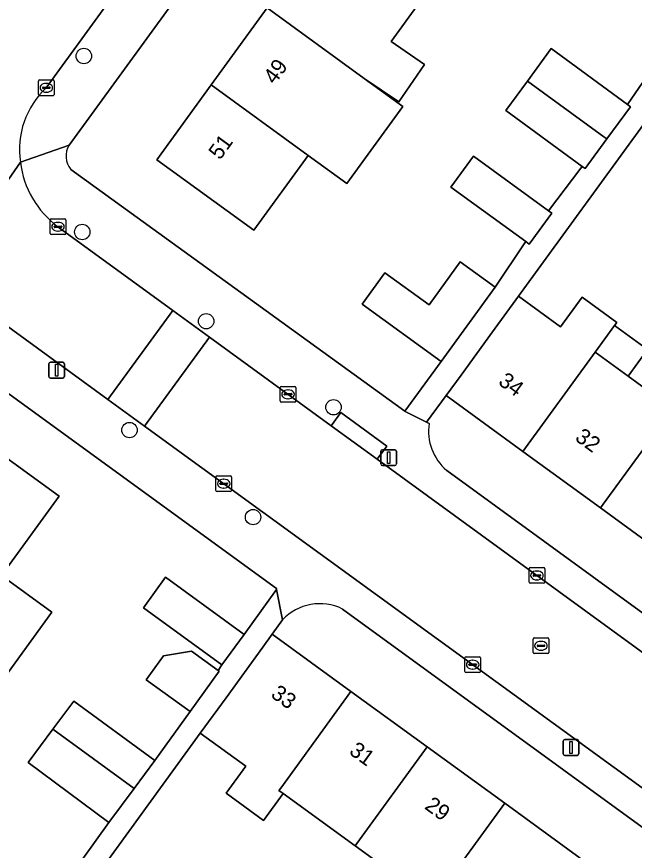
# Model space of a CAD drawing. Extents: x 159674 to 160531, y 382172 to 382904.
# Drawn here: x 160100.6 to 160139.8, y 382538.5 to 382591.5 of the extents above; entities that cross this region are included whole.
import ezdxf

# ---------------------------------------------------------------- set-up
doc = ezdxf.new("R2010")
doc.units = 0
for name, color, linetype in [('IMGEO_Boom', 7, 'Continuous'), ('IMGEO_Erf', 7, 'Continuous'), ('IMGEO_Kolk', 7, 'Continuous'), ('IMGEO_Lichtmast', 7, 'Continuous'), ('IMGEO_Pand', 7, 'Continuous'), ('IMGEO_Pand_nummerreeks', 7, 'Continuous'), ('IMGEO_Rijbaan_lokaal_open', 7, 'Continuous'), ('IMGEO_Rioolput', 7, 'Continuous'), ('IMGEO_Voetpad_open', 7, 'Continuous')]:
    doc.layers.add(name, color=color, linetype=linetype)

msp = doc.modelspace()

# ---------------------------------------------------------------- linework, layer by layer
at = {"layer": 'IMGEO_Boom'}
for centre in [(160104.827, 382589.008), (160104.727, 382577.823), (160112.605, 382572.152), (160120.699, 382566.683), (160107.733, 382565.233), (160115.586, 382559.701)]:
    msp.add_circle(centre, 0.489, dxfattribs=at)
at = {"layer": 'IMGEO_Erf'}
for points in [[(160131.588, 382621.403), (160103.888, 382583.337)], [(160104, 382581.805), (160125.236, 382566.426), (160127.536, 382569.602), (160122.525, 382573.245), (160123.972, 382575.235), (160126.776, 382573.196), (160128.759, 382575.925), (160130.967, 382574.32), (160132.865, 382577.134), (160132.921, 382577.209), (160128.16, 382580.671), (160129.589, 382582.637), (160134.369, 382579.161), (160136.426, 382581.878), (160136.508, 382581.989), (160131.654, 382585.551), (160133.023, 382587.416), (160134.54, 382589.484), (160139.394, 382585.922), (160143.206, 382591.48)], [(160140.567, 382584.89), (160132.454, 382573.746), (160135.133, 382571.795), (160136.511, 382573.688), (160138.718, 382572.08), (160138.571, 382571.877), (160140.661, 382570.356), (160139.431, 382568.666), (160142.277, 382566.594)], [(160106.42, 382540.296), (160101.292, 382544.099), (160102.861, 382546.215), (160104.194, 382548.012), (160109.338, 382544.231), (160111.578, 382547.337), (160108.798, 382549.356), (160109.901, 382550.874), (160111.668, 382551.187), (160113.36, 382549.958), (160113.608, 382550.312), (160108.612, 382553.944), (160110.021, 382555.881), (160115.017, 382552.25), (160117.084, 382555.093), (160117.069, 382555.171), (160096.153, 382570.347)], [(160157.384, 382545.934), (160152.381, 382549.577), (160147.6, 382553.058), (160142.488, 382556.781), (160137.679, 382560.282), (160132.745, 382563.875), (160127.858, 382567.433), (160126.619, 382565.733), (160126.781, 382565.652)], [(160127.897, 382562.669), (160184.209, 382521.695), (160184.808, 382522.535), (160186.417, 382524.795), (160181.637, 382528.275), (160176.758, 382531.828), (160171.799, 382535.439), (160167.082, 382538.873), (160162.337, 382542.328), (160157.384, 382545.934)], [(160117.459, 382553.168), (160116.806, 382552.256), (160121.807, 382548.622), (160126.656, 382545.098), (160131.584, 382541.517), (160136.387, 382538.026), (160141.237, 382534.502), (160146.105, 382530.965), (160150.991, 382527.414), (160155.991, 382523.78), (160160.872, 382520.234), (160165.672, 382516.745), (160170.553, 382513.198), (160175.469, 382509.626), (160177.234, 382512.001), (160177.794, 382512.755), (160121.273, 382553.859)], [(160127.01, 382535.224), (160122.082, 382538.806), (160117.494, 382542.141), (160116.248, 382540.426), (160113.876, 382542.15), (160115.121, 382543.865), (160112.233, 382545.963), (160104.558, 382535.4)], [(160066.763, 382530.365), (160087.821, 382514.988), (160090.131, 382518.165), (160085.126, 382521.804), (160086.631, 382523.874), (160089.441, 382521.831), (160091.507, 382524.672), (160093.702, 382523.077), (160095.576, 382525.656), (160090.568, 382529.296), (160092.172, 382531.385), (160097.103, 382527.733), (160097.235, 382527.911), (160090.777, 382532.632), (160094.387, 382537.572), (160095.808, 382536.513), (160097.141, 382538.309), (160102.285, 382534.528), (160106.42, 382540.296)]]:
    msp.add_lwpolyline(points, dxfattribs=at)
for points in [[(160133.217, 382602.109), (160129.69, 382597.257), (160126.162, 382592.404), (160124.357, 382589.921), (160126.478, 382588.471), (160124.848, 382586.086), (160122.658, 382587.583), (160125.105, 382585.804), (160121.543, 382580.904), (160119.095, 382582.683), (160115.643, 382577.934), (160109.474, 382582.419), (160112.925, 382587.167), (160116.488, 382592.067), (160119.993, 382596.889), (160123.52, 382601.741), (160127.047, 382606.593), (160130.542, 382611.402), (160134.322, 382616.601), (160140.492, 382612.116), (160136.713, 382606.917), (160134.991, 382604.549), (160138.019, 382602.434), (160136.291, 382599.961)], [(160099.269, 382548.826), (160096.071, 382551.151), (160092.496, 382546.232), (160095.042, 382544.381), (160091.565, 382539.597), (160089.018, 382541.448), (160085.42, 382536.499), (160081.824, 382531.551), (160085.04, 382529.214), (160081.597, 382524.477), (160078.381, 382526.815), (160072.249, 382531.273), (160075.691, 382536.008), (160079.288, 382540.956), (160082.886, 382545.905), (160086.364, 382550.69), (160089.94, 382555.608), (160093.458, 382560.448), (160097.119, 382565.484), (160103.251, 382561.027), (160099.59, 382555.99), (160102.783, 382553.66)]]:
    msp.add_lwpolyline(points, close=True, dxfattribs=at)
for centre, radius, start, end in [((160104.993, 382582.648), 1.302, 148.0337, 220.3289), ((160129.981, 382565.149), 3.239, 171.0643, 229.9594), ((160119.828, 382550.965), 3.235, 63.4619, 137.0764)]:
    msp.add_arc(centre, radius, start, end, dxfattribs=at)
at = {"layer": 'IMGEO_Kolk'}
for p, q in [((160101.942, 382586.562), (160101.942, 382587.414)), ((160102.017, 382587.488), (160102.869, 382587.488)), ((160102.43, 382587.268), (160102.455, 382587.268)), ((160102.943, 382587.414), (160102.943, 382586.562)), ((160102.201, 382586.982), (160102.201, 382586.994)), ((160102.639, 382586.945), (160102.241, 382586.945)), ((160102.244, 382587.031), (160102.642, 382587.031)), ((160102.453, 382586.708), (160102.428, 382586.708)), ((160102.685, 382586.994), (160102.685, 382586.982)), ((160102.869, 382586.488), (160102.017, 382586.488)), ((160102.761, 382578.657), (160103.613, 382578.657)), ((160102.686, 382577.731), (160102.686, 382578.583)), ((160102.945, 382578.151), (160102.945, 382578.163)), ((160103.383, 382578.114), (160102.985, 382578.114)), ((160102.988, 382578.2), (160103.386, 382578.2)), ((160103.174, 382578.437), (160103.199, 382578.437)), ((160103.429, 382578.163), (160103.429, 382578.151)), ((160103.687, 382578.583), (160103.687, 382577.731)), ((160103.613, 382577.657), (160102.761, 382577.657)), ((160103.197, 382577.877), (160103.172, 382577.877)), ((160117.311, 382567.083), (160117.311, 382567.935)), ((160117.386, 382568.009), (160118.238, 382568.009)), ((160117.57, 382567.503), (160117.57, 382567.515)), ((160117.613, 382567.552), (160118.011, 382567.552)), ((160117.799, 382567.789), (160117.824, 382567.789)), ((160118.054, 382567.515), (160118.054, 382567.503)), ((160118.312, 382567.935), (160118.312, 382567.083)), ((160118.238, 382567.009), (160117.386, 382567.009)), ((160118.008, 382567.466), (160117.61, 382567.466)), ((160117.822, 382567.229), (160117.797, 382567.229)), ((160113.223, 382561.398), (160113.223, 382562.25)), ((160113.298, 382562.324), (160114.15, 382562.324)), ((160114.224, 382562.25), (160114.224, 382561.398)), ((160113.482, 382561.818), (160113.482, 382561.83)), ((160113.92, 382561.781), (160113.522, 382561.781)), ((160113.525, 382561.867), (160113.923, 382561.867)), ((160113.711, 382562.104), (160113.736, 382562.104)), ((160113.966, 382561.83), (160113.966, 382561.818)), ((160114.15, 382561.324), (160113.298, 382561.324)), ((160113.734, 382561.544), (160113.709, 382561.544)), ((160133.129, 382555.567), (160133.129, 382556.419)), ((160133.204, 382556.493), (160134.056, 382556.493)), ((160134.13, 382556.419), (160134.13, 382555.567)), ((160133.388, 382555.987), (160133.388, 382555.999)), ((160133.826, 382555.95), (160133.428, 382555.95)), ((160133.431, 382556.036), (160133.829, 382556.036)), ((160133.617, 382556.273), (160133.642, 382556.273)), ((160133.872, 382555.999), (160133.872, 382555.987)), ((160134.056, 382555.493), (160133.204, 382555.493)), ((160133.64, 382555.713), (160133.615, 382555.713)), ((160129.048, 382549.897), (160129.048, 382550.749)), ((160129.123, 382550.823), (160129.975, 382550.823)), ((160129.536, 382550.603), (160129.561, 382550.603)), ((160130.049, 382550.749), (160130.049, 382549.897)), ((160129.307, 382550.317), (160129.307, 382550.329)), ((160129.745, 382550.28), (160129.347, 382550.28)), ((160129.35, 382550.366), (160129.748, 382550.366)), ((160129.559, 382550.043), (160129.534, 382550.043)), ((160129.791, 382550.329), (160129.791, 382550.317)), ((160129.975, 382549.823), (160129.123, 382549.823))]:
    msp.add_line(p, q, dxfattribs=at)
for points in [[(160101.942, 382586.562), (160101.942, 382587.414)], [(160102.017, 382587.488), (160102.869, 382587.488)], [(160102.943, 382587.414), (160102.943, 382586.562)], [(160102.869, 382586.488), (160102.017, 382586.488)], [(160102.761, 382578.657), (160103.613, 382578.657)], [(160102.686, 382577.731), (160102.686, 382578.583)], [(160103.687, 382578.583), (160103.687, 382577.731)], [(160103.613, 382577.657), (160102.761, 382577.657)], [(160117.311, 382567.083), (160117.311, 382567.935)], [(160117.386, 382568.009), (160118.238, 382568.009)], [(160118.312, 382567.935), (160118.312, 382567.083)], [(160118.238, 382567.009), (160117.386, 382567.009)], [(160113.223, 382561.398), (160113.223, 382562.25)], [(160113.298, 382562.324), (160114.15, 382562.324)], [(160114.224, 382562.25), (160114.224, 382561.398)], [(160114.15, 382561.324), (160113.298, 382561.324)], [(160133.129, 382555.567), (160133.129, 382556.419)], [(160133.204, 382556.493), (160134.056, 382556.493)], [(160134.13, 382556.419), (160134.13, 382555.567)], [(160134.056, 382555.493), (160133.204, 382555.493)], [(160129.048, 382549.897), (160129.048, 382550.749)], [(160129.123, 382550.823), (160129.975, 382550.823)], [(160130.049, 382550.749), (160130.049, 382549.897)], [(160129.975, 382549.823), (160129.123, 382549.823)]]:
    msp.add_lwpolyline(points, dxfattribs=at)
for centre, radius, start, end in [((160102.019, 382587.412), 0.0765, 91.552, 178.448), ((160102.019, 382587.412), 0.0765, 91.552, 178.448), ((160102.867, 382587.412), 0.0765, 1.552, 88.448), ((160102.867, 382587.412), 0.0765, 1.552, 88.448), ((160102.019, 382586.564), 0.0765, 181.552, 268.448), ((160102.019, 382586.564), 0.0765, 181.552, 268.448), ((160102.241, 382586.991), 0.0403, 85.8775, 175.7526), ((160102.238, 382586.981), 0.0366, 178.938, 274.7102), ((160102.642, 382586.988), 0.043, 264.8664, 352.4533), ((160102.646, 382586.993), 0.0386, 1.7309, 96.639), ((160102.867, 382586.564), 0.0765, 271.552, 358.448), ((160102.867, 382586.564), 0.0765, 271.552, 358.448), ((160102.763, 382578.581), 0.0765, 91.552, 178.448), ((160102.763, 382578.581), 0.0765, 91.552, 178.448), ((160103.611, 382578.581), 0.0765, 1.552, 88.448), ((160103.611, 382578.581), 0.0765, 1.552, 88.448), ((160102.985, 382578.16), 0.0403, 85.8775, 175.7526), ((160102.982, 382578.15), 0.0366, 178.938, 274.7102), ((160103.386, 382578.157), 0.043, 264.8664, 352.4533), ((160103.39, 382578.162), 0.0386, 1.7309, 96.639), ((160102.763, 382577.733), 0.0765, 181.552, 268.448), ((160102.763, 382577.733), 0.0765, 181.552, 268.448), ((160103.611, 382577.733), 0.0765, 271.552, 358.448), ((160103.611, 382577.733), 0.0765, 271.552, 358.448), ((160117.388, 382567.933), 0.0765, 91.552, 178.448), ((160117.388, 382567.933), 0.0765, 91.552, 178.448), ((160117.61, 382567.512), 0.0403, 85.8775, 175.7526), ((160117.607, 382567.502), 0.0366, 178.938, 274.7102), ((160118.011, 382567.509), 0.043, 264.8664, 352.4533), ((160118.015, 382567.514), 0.0386, 1.7309, 96.639), ((160118.236, 382567.933), 0.0765, 1.552, 88.448), ((160118.236, 382567.933), 0.0765, 1.552, 88.448), ((160117.388, 382567.085), 0.0765, 181.552, 268.448), ((160117.388, 382567.085), 0.0765, 181.552, 268.448), ((160118.236, 382567.085), 0.0765, 271.552, 358.448), ((160118.236, 382567.085), 0.0765, 271.552, 358.448), ((160113.3, 382562.248), 0.0765, 91.552, 178.448), ((160113.3, 382562.248), 0.0765, 91.552, 178.448), ((160114.148, 382562.248), 0.0765, 1.552, 88.448), ((160114.148, 382562.248), 0.0765, 1.552, 88.448), ((160113.522, 382561.827), 0.0403, 85.8775, 175.7526), ((160113.519, 382561.817), 0.0366, 178.938, 274.7102), ((160113.923, 382561.824), 0.043, 264.8664, 352.4533), ((160113.927, 382561.829), 0.0386, 1.7309, 96.639), ((160113.3, 382561.4), 0.0765, 181.552, 268.448), ((160113.3, 382561.4), 0.0765, 181.552, 268.448), ((160114.148, 382561.4), 0.0765, 271.552, 358.448), ((160114.148, 382561.4), 0.0765, 271.552, 358.448), ((160133.206, 382556.417), 0.0765, 91.552, 178.448), ((160133.206, 382556.417), 0.0765, 91.552, 178.448), ((160134.054, 382556.417), 0.0765, 1.552, 88.448), ((160134.054, 382556.417), 0.0765, 1.552, 88.448), ((160133.428, 382555.996), 0.0403, 85.8775, 175.7526), ((160133.425, 382555.986), 0.0366, 178.938, 274.7102), ((160133.829, 382555.993), 0.043, 264.8664, 352.4533), ((160133.833, 382555.998), 0.0386, 1.7309, 96.639), ((160133.206, 382555.569), 0.0765, 181.552, 268.448), ((160133.206, 382555.569), 0.0765, 181.552, 268.448), ((160134.054, 382555.569), 0.0765, 271.552, 358.448), ((160134.054, 382555.569), 0.0765, 271.552, 358.448), ((160129.125, 382550.747), 0.0765, 91.552, 178.448), ((160129.125, 382550.747), 0.0765, 91.552, 178.448), ((160129.973, 382550.747), 0.0765, 1.552, 88.448), ((160129.973, 382550.747), 0.0765, 1.552, 88.448), ((160129.347, 382550.326), 0.0403, 85.8775, 175.7526), ((160129.344, 382550.316), 0.0366, 178.938, 274.7102), ((160129.748, 382550.323), 0.043, 264.8664, 352.4533), ((160129.752, 382550.328), 0.0386, 1.7309, 96.639), ((160129.125, 382549.899), 0.0765, 181.552, 268.448), ((160129.125, 382549.899), 0.0765, 181.552, 268.448), ((160129.973, 382549.899), 0.0765, 271.552, 358.448), ((160129.973, 382549.899), 0.0765, 271.552, 358.448)]:
    msp.add_arc(centre, radius, start, end, dxfattribs=at)
for centre, major_axis, ratio, start_param, end_param in [((160102.429, 382586.988), (-0.387, 0.002), 0.722429, 4.712389, 7.853982), ((160102.454, 382586.988), (-0.39, 0.002), 0.717154, 1.570796, 4.712389), ((160103.173, 382578.157), (-0.387, 0.002), 0.722429, 4.712389, 7.853982), ((160103.198, 382578.157), (-0.39, 0.002), 0.717154, 1.570796, 4.712389), ((160117.798, 382567.509), (-0.387, 0.002), 0.722429, 4.712389, 7.853982), ((160117.823, 382567.509), (-0.39, 0.002), 0.717154, 1.570796, 4.712389), ((160113.71, 382561.824), (-0.387, 0.002), 0.722429, 4.712389, 7.853982), ((160113.735, 382561.824), (-0.39, 0.002), 0.717154, 1.570796, 4.712389), ((160133.616, 382555.993), (-0.387, 0.002), 0.722429, 4.712389, 7.853982), ((160133.641, 382555.993), (-0.39, 0.002), 0.717154, 1.570796, 4.712389), ((160129.535, 382550.323), (-0.387, 0.002), 0.722429, 4.712389, 7.853982), ((160129.56, 382550.323), (-0.39, 0.002), 0.717154, 1.570796, 4.712389)]:
    msp.add_ellipse(centre, major_axis=major_axis, ratio=ratio, start_param=start_param, end_param=end_param, dxfattribs=at)
at = {"layer": 'IMGEO_Lichtmast'}
for p, q in [((160102.601, 382568.641), (160102.601, 382569.441)), ((160102.601, 382569.441), (160102.601, 382568.641)), ((160102.701, 382569.541), (160103.491, 382569.541)), ((160103.491, 382569.541), (160102.701, 382569.541)), ((160103.591, 382569.441), (160103.591, 382568.641)), ((160103.591, 382568.641), (160103.591, 382569.441)), ((160103.491, 382568.541), (160102.701, 382568.541)), ((160102.701, 382568.541), (160103.491, 382568.541)), ((160123.709, 382563.084), (160123.709, 382563.884)), ((160123.709, 382563.884), (160123.709, 382563.084)), ((160123.809, 382563.984), (160124.599, 382563.984)), ((160124.599, 382563.984), (160123.809, 382563.984)), ((160124.699, 382563.884), (160124.699, 382563.084)), ((160124.699, 382563.084), (160124.699, 382563.884)), ((160124.599, 382562.984), (160123.809, 382562.984)), ((160123.809, 382562.984), (160124.599, 382562.984)), ((160135.297, 382544.659), (160135.297, 382545.459)), ((160135.297, 382545.459), (160135.297, 382544.659)), ((160135.397, 382545.559), (160136.187, 382545.559)), ((160136.187, 382545.559), (160135.397, 382545.559)), ((160136.287, 382545.459), (160136.287, 382544.659)), ((160136.287, 382544.659), (160136.287, 382545.459)), ((160136.187, 382544.559), (160135.397, 382544.559)), ((160135.397, 382544.559), (160136.187, 382544.559))]:
    msp.add_line(p, q, dxfattribs=at)
for points in [[(160103.021, 382569.416), (160103.171, 382569.416), (160103.171, 382568.666), (160103.021, 382568.666), (160103.021, 382569.416)], [(160124.129, 382563.859), (160124.279, 382563.859), (160124.279, 382563.109), (160124.129, 382563.109), (160124.129, 382563.859)], [(160135.717, 382545.434), (160135.867, 382545.434), (160135.867, 382544.684), (160135.717, 382544.684), (160135.717, 382545.434)]]:
    msp.add_lwpolyline(points, dxfattribs=at)
for centre, start, end in [((160102.701, 382569.441), 90, 180), ((160102.701, 382569.441), 90, 180), ((160103.491, 382569.441), 0, 90), ((160103.491, 382569.441), 360, 90), ((160102.701, 382568.641), 180, 270), ((160102.701, 382568.641), 180, 270), ((160103.491, 382568.641), 270, 0), ((160103.491, 382568.641), 270, 0), ((160123.809, 382563.884), 90, 180), ((160123.809, 382563.884), 90, 180), ((160124.599, 382563.884), 0, 90), ((160124.599, 382563.884), 360, 90), ((160123.809, 382563.084), 180, 270), ((160123.809, 382563.084), 180, 270), ((160124.599, 382563.084), 270, 0), ((160124.599, 382563.084), 270, 0), ((160135.397, 382545.459), 90, 180), ((160135.397, 382545.459), 90, 180), ((160136.187, 382545.459), 0, 90), ((160136.187, 382545.459), 360, 90), ((160135.397, 382544.659), 180, 270), ((160135.397, 382544.659), 180, 270), ((160136.187, 382544.659), 270, 0), ((160136.187, 382544.659), 270, 0)]:
    msp.add_arc(centre, 0.1, start, end, dxfattribs=at)
at = {"layer": 'IMGEO_Pand'}
for points in [[(160119.993, 382596.889), (160116.488, 382592.067), (160122.658, 382587.583), (160124.848, 382586.086), (160126.478, 382588.471), (160124.357, 382589.921), (160126.162, 382592.404)], [(160122.658, 382587.583), (160116.488, 382592.067), (160112.925, 382587.167), (160119.095, 382582.683), (160121.543, 382580.904), (160125.105, 382585.804)], [(160134.54, 382589.484), (160133.023, 382587.416), (160137.892, 382583.876), (160138.076, 382583.742), (160139.577, 382585.788), (160139.394, 382585.922)], [(160112.925, 382587.167), (160109.474, 382582.419), (160115.643, 382577.934), (160119.095, 382582.683)], [(160133.023, 382587.416), (160131.654, 382585.551), (160136.508, 382581.989), (160136.691, 382581.855), (160138.076, 382583.742), (160137.892, 382583.876)], [(160132.921, 382577.209), (160133.139, 382577.05), (160134.569, 382579.016), (160134.369, 382579.161), (160129.589, 382582.637), (160128.16, 382580.671)], [(160127.536, 382569.602), (160130.967, 382574.32), (160128.759, 382575.925), (160126.776, 382573.196), (160123.972, 382575.235), (160122.525, 382573.245)], [(160137.341, 382570.188), (160138.571, 382571.877), (160138.718, 382572.08), (160136.511, 382573.688), (160135.133, 382571.795), (160132.454, 382573.746), (160130.801, 382571.476), (160128.805, 382568.733), (160127.858, 382567.433), (160132.745, 382563.875)], [(160137.341, 382570.188), (160139.431, 382568.666), (160140.661, 382570.356), (160138.571, 382571.877)], [(160142.277, 382566.594), (160139.431, 382568.666), (160137.341, 382570.188), (160132.745, 382563.875), (160137.679, 382560.282)], [(160147.085, 382563.093), (160148.649, 382565.241), (160143.841, 382568.741), (160142.277, 382566.594), (160137.679, 382560.282), (160142.488, 382556.781)], [(160099.59, 382555.99), (160103.251, 382561.027), (160097.119, 382565.484), (160093.458, 382560.448)], [(160099.59, 382555.99), (160093.458, 382560.448), (160089.94, 382555.608), (160096.071, 382551.151), (160099.269, 382548.826), (160102.783, 382553.66)], [(160115.017, 382552.25), (160110.021, 382555.881), (160108.612, 382553.944), (160113.608, 382550.312)], [(160121.807, 382548.622), (160116.806, 382552.256), (160116.205, 382551.429), (160113.867, 382548.212), (160112.233, 382545.963), (160115.121, 382543.865), (160113.876, 382542.15), (160116.248, 382540.426), (160117.494, 382542.141), (160117.233, 382542.33), (160117.342, 382542.478)], [(160113.44, 382549.9), (160113.36, 382549.958), (160111.668, 382551.187), (160109.901, 382550.874), (160108.798, 382549.356), (160111.578, 382547.337)], [(160126.656, 382545.098), (160121.807, 382548.622), (160117.342, 382542.478), (160117.233, 382542.33), (160117.494, 382542.141), (160122.082, 382538.806), (160122.19, 382538.954)], [(160102.861, 382546.215), (160108.025, 382542.461), (160109.338, 382544.231), (160104.194, 382548.012)], [(160102.861, 382546.215), (160101.292, 382544.099), (160106.42, 382540.296), (160108.025, 382542.461)], [(160122.082, 382538.806), (160127.01, 382535.224), (160127.119, 382535.372), (160131.584, 382541.517), (160126.656, 382545.098), (160122.19, 382538.954)], [(160131.584, 382541.517), (160127.119, 382535.372), (160127.01, 382535.224), (160131.814, 382531.734), (160131.922, 382531.882), (160136.387, 382538.026)]]:
    msp.add_lwpolyline(points, close=True, dxfattribs=at)
at = {"layer": 'IMGEO_Rijbaan_lokaal_open'}
for points in [[(160102.443, 382586.988), (160126.918, 382620.636), (160127.333, 382621.232), (160121.569, 382625.329), (160121.488, 382625.214), (160109.443, 382608.67), (160097.463, 382592.089), (160084.229, 382573.928), (160076.311, 382563.035), (160076.064, 382562.694), (160071.89, 382556.928), (160067.829, 382551.317), (160067.089, 382550.301), (160063.381, 382545.206), (160061.047, 382541.977), (160060.192, 382540.757), (160059.002, 382539.131), (160063.104, 382536.111)], [(160094.604, 382573.357), (160100.791, 382582.263)], [(160100.791, 382582.263), (160094.604, 382573.357)], [(160098.735, 382572.717), (160106.361, 382567.175), (160110.485, 382572.841), (160103.182, 382578.158)]]:
    msp.add_lwpolyline(points, dxfattribs=at)
for points in [[(160108.691, 382565.482), (160112.814, 382571.146), (160110.485, 382572.841), (160106.361, 382567.175)], [(160164.514, 382524.914), (160168.596, 382530.532), (160153.206, 382541.739), (160123.485, 382563.377), (160120.554, 382565.511), (160112.814, 382571.146), (160108.691, 382565.482)]]:
    msp.add_lwpolyline(points, close=True, dxfattribs=at)
for centre, radius, start, end in [((160106.087, 382583.063), 5.356, 132.8715, 188.5863), ((160106.788, 382583.007), 6.043, 187.0728, 233.3654)]:
    msp.add_arc(centre, radius, start, end, dxfattribs=at)
at = {"layer": 'IMGEO_Rioolput'}
for p, q in [((160133.387, 382551.097), (160133.387, 382551.949)), ((160133.462, 382552.023), (160134.314, 382552.023)), ((160133.875, 382551.803), (160133.9, 382551.803)), ((160134.388, 382551.949), (160134.388, 382551.097)), ((160133.646, 382551.517), (160133.646, 382551.529)), ((160134.084, 382551.48), (160133.686, 382551.48)), ((160133.689, 382551.566), (160134.087, 382551.566)), ((160133.898, 382551.243), (160133.873, 382551.243)), ((160134.13, 382551.529), (160134.13, 382551.517)), ((160134.314, 382551.023), (160133.462, 382551.023))]:
    msp.add_line(p, q, dxfattribs=at)
for points in [[(160133.387, 382551.097), (160133.387, 382551.949)], [(160133.462, 382552.023), (160134.314, 382552.023)], [(160134.388, 382551.949), (160134.388, 382551.097)], [(160134.314, 382551.023), (160133.462, 382551.023)]]:
    msp.add_lwpolyline(points, dxfattribs=at)
for centre, radius, start, end in [((160133.464, 382551.947), 0.0765, 91.552, 178.448), ((160133.464, 382551.947), 0.0765, 91.552, 178.448), ((160134.312, 382551.947), 0.0765, 1.552, 88.448), ((160134.312, 382551.947), 0.0765, 1.552, 88.448), ((160133.464, 382551.099), 0.0765, 181.552, 268.448), ((160133.464, 382551.099), 0.0765, 181.552, 268.448), ((160133.686, 382551.526), 0.0403, 85.8775, 175.7526), ((160133.683, 382551.516), 0.0366, 178.938, 274.7102), ((160134.087, 382551.523), 0.043, 264.8664, 352.4533), ((160134.091, 382551.528), 0.0386, 1.7309, 96.639), ((160134.312, 382551.099), 0.0765, 271.552, 358.448), ((160134.312, 382551.099), 0.0765, 271.552, 358.448)]:
    msp.add_arc(centre, radius, start, end, dxfattribs=at)
for centre, major_axis, ratio, start_param, end_param in [((160133.874, 382551.523), (-0.387, 0.002), 0.722429, 4.712389, 7.853982), ((160133.899, 382551.523), (-0.39, 0.002), 0.717154, 1.570796, 4.712389)]:
    msp.add_ellipse(centre, major_axis=major_axis, ratio=ratio, start_param=start_param, end_param=end_param, dxfattribs=at)
at = {"layer": 'IMGEO_Voetpad_open'}
for points in [[(160128.048, 382622.176), (160127.333, 382621.232), (160126.918, 382620.636), (160102.443, 382586.988)], [(160100.791, 382582.263), (160103.888, 382583.337), (160131.588, 382621.403)], [(160143.206, 382591.48), (160139.394, 382585.922), (160139.577, 382585.788), (160138.076, 382583.742), (160136.691, 382581.855), (160136.508, 382581.989), (160136.426, 382581.878), (160134.369, 382579.161), (160134.569, 382579.016), (160133.139, 382577.05), (160132.921, 382577.209), (160132.865, 382577.134), (160130.967, 382574.32), (160127.536, 382569.602), (160125.236, 382566.426), (160125.255, 382566.413), (160126.619, 382565.733), (160127.858, 382567.433), (160128.805, 382568.733), (160130.801, 382571.476), (160132.454, 382573.746), (160140.567, 382584.89)], [(160103.888, 382583.337), (160100.791, 382582.263)], [(160126.781, 382565.652), (160126.619, 382565.733), (160125.255, 382566.413), (160125.236, 382566.426), (160104, 382581.805)], [(160103.182, 382578.158), (160110.485, 382572.841), (160112.814, 382571.146), (160120.554, 382565.511), (160121.166, 382566.352), (160124.097, 382564.218), (160123.485, 382563.377), (160153.206, 382541.739), (160168.596, 382530.532), (160170.916, 382528.842), (160207.614, 382502.119)], [(160166.836, 382523.227), (160164.514, 382524.914), (160108.691, 382565.482), (160106.361, 382567.175), (160098.735, 382572.717)], [(160096.153, 382570.347), (160117.069, 382555.171), (160117.084, 382555.093), (160117.459, 382553.168)], [(160210.164, 382504.096), (160187.205, 382520.79), (160184.808, 382522.535), (160184.209, 382521.695), (160127.897, 382562.669)], [(160104.558, 382535.4), (160112.233, 382545.963), (160113.867, 382548.212), (160116.205, 382551.429), (160116.806, 382552.256), (160117.459, 382553.168), (160117.084, 382555.093), (160115.017, 382552.25), (160113.608, 382550.312), (160113.36, 382549.958), (160113.44, 382549.9), (160111.578, 382547.337), (160109.338, 382544.231), (160108.025, 382542.461), (160106.42, 382540.296), (160102.285, 382534.528)], [(160121.273, 382553.859), (160177.794, 382512.755), (160177.234, 382512.001), (160179.581, 382510.186), (160193.511, 382500), (160201.923, 382493.849)]]:
    msp.add_lwpolyline(points, dxfattribs=at)
msp.add_lwpolyline([(160123.485, 382563.377), (160124.097, 382564.218), (160121.166, 382566.352), (160120.554, 382565.511)], close=True, dxfattribs=at)
for centre, radius, start, end in [((160106.087, 382583.063), 5.356, 132.8715, 188.5863), ((160104.993, 382582.648), 1.302, 148.0337, 220.3289), ((160106.788, 382583.007), 6.043, 187.0728, 233.3654), ((160129.981, 382565.149), 3.239, 171.0643, 229.9594), ((160119.828, 382550.965), 3.235, 63.4619, 137.0764)]:
    msp.add_arc(centre, radius, start, end, dxfattribs=at)

# ---------------------------------------------------------------- texts
at = {"layer": 'IMGEO_Pand_nummerreeks'}
for s, rotation, p in [('49', 53.9841, (160116.965, 382587.147)), ('51', 53.9854, (160113.483, 382582.354)), ('34', 323.938, (160131.113, 382568.18)), ('32', 323.938, (160135.99, 382564.628)), ('33', 323.9953, (160116.653, 382548.312)), ('31', 323.9953, (160121.633, 382544.693)), ('29', 323.9944, (160126.431, 382541.207))]:
    msp.add_text(s, height=1, rotation=rotation, dxfattribs=at).set_placement(p)

doc.saveas('drawing.dxf')
